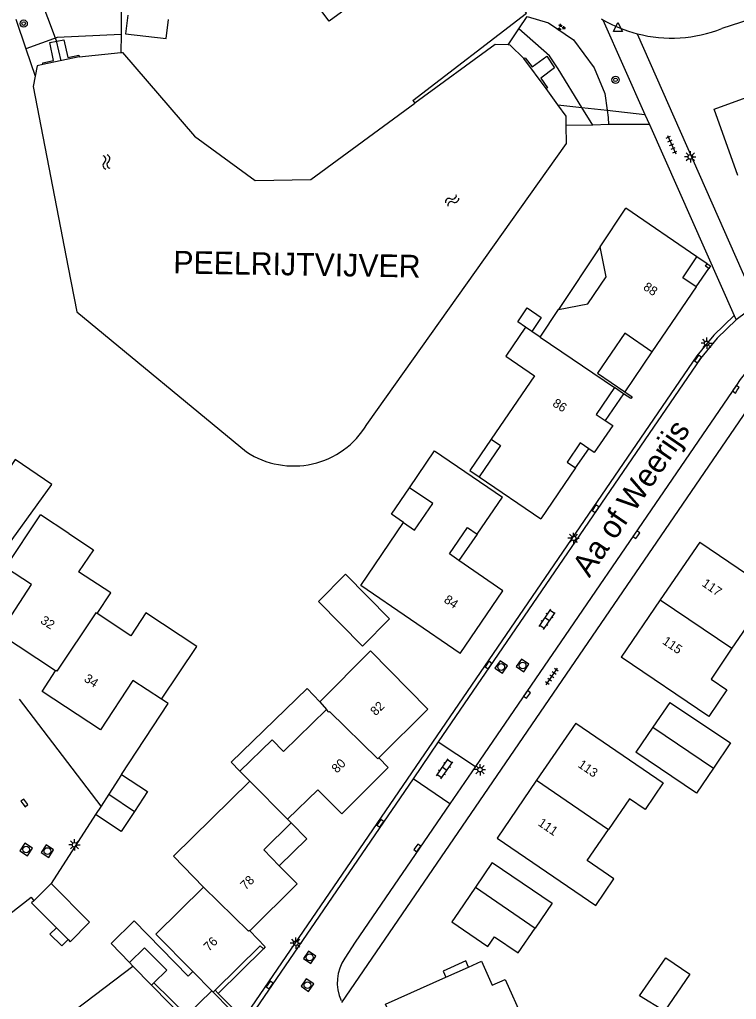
# Model space of a CAD drawing. Extents: x 126000 to 131009, y 393000 to 395500.
# Drawn here: x 130879.7 to 130958.9, y 395182 to 395290.3 of the extents above; entities that cross this region are included whole.
import ezdxf

# ---------------------------------------------------------------- set-up
doc = ezdxf.new("R2010")
doc.units = 0
for name, color, linetype in [('gg-afsc-erfafscheiding', 7, 'Continuous'), ('gg-afsc-muur', 7, 'Continuous'), ('gg-anno-huisnummerreeks BGT', 7, 'Continuous'), ('gg-anno-naam water', 7, 'Continuous'), ('gg-anno-openbare ruimte label', 7, 'Continuous'), ('gg-bbg-bijgebouw', 7, 'Continuous'), ('gg-bbg-gedigitaliseerde bebouwing', 7, 'Continuous'), ('gg-bbg-gedigitaliseerde bijgebouw', 7, 'Continuous'), ('gg-bbg-hoofdgebouw', 7, 'Continuous'), ('gg-bbg-luifel en loopbrug', 7, 'Continuous'), ('gg-bbg-onder overbouw', 7, 'Continuous'), ('gg-bbg-pand overbouw', 7, 'Continuous'), ('gg-bbg-pilaar onder overbouw', 7, 'Continuous'), ('gg-bbg-pilaar pand', 7, 'Continuous'), ('gg-bbg-tussenscheiding', 7, 'Continuous'), ('gg-knt-verharding', 7, 'Continuous'), ('gg-kntw-beschoeiing', 7, 'Continuous'), ('gg-kwrk-duiker nz buis', 7, 'Continuous'), ('gg-kwrk-uitstroombak niveau min 01', 7, 'Continuous'), ('gt-grn-groengrens', 7, 'Continuous'), ('gt-grn-vlakafsluiter', 7, 'Continuous'), ('gt-symb-boom', 7, 'Continuous'), ('gt-symb-groenvak', 7, 'Continuous'), ('gt-symb-klinker verharding', 7, 'Continuous'), ('gt-symb-kolk', 7, 'Continuous'), ('gt-symb-lichtmast', 7, 'Continuous'), ('gt-symb-rioolschacht', 7, 'Continuous'), ('gt-symb-tegel verharding', 7, 'Continuous'), ('gt-symb-waterafsluiter', 7, 'Continuous'), ('gt-symb-watersymbool', 7, 'Continuous')]:
    doc.layers.add(name, color=color, linetype=linetype)

# ---------------------------------------------------------------- blocks, each defined once
blk = doc.blocks.new('gt0-GRVAK')
at = {"layer": 'gt-symb-groenvak'}
for p, q in [((-0.11, 0.19), (-0.23, 0.24)), ((-0.18, 0.15), (0.09, 0.15)), ((-0.09, 0.21), (-0.16, 0.32)), ((-0.05, 0.21), (-0.05, 0.39)), ((0, 0.21), (0.06, 0.32)), ((0.01, 0.19), (0.13, 0.24)), ((0.26, -0.05), (0.2, 0.06)), ((0.3, -0.05), (0.3, 0.13)), ((0.35, -0.05), (0.41, 0.06)), ((-0.25, -0.23), (-0.36, -0.18)), ((-0.32, -0.26), (-0.05, -0.26)), ((-0.23, -0.21), (-0.29, -0.1)), ((-0.18, -0.2), (-0.18, -0.02)), ((-0.14, -0.21), (-0.07, -0.1)), ((-0.12, -0.23), (0, -0.18)), ((0.24, -0.07), (0.12, -0.02)), ((0.17, -0.11), (0.44, -0.11)), ((0.37, -0.07), (0.49, -0.02))]:
    blk.add_line(p, q, dxfattribs=at)
blk = doc.blocks.new('gt0-WAFSL')
at = {"layer": 'gt-symb-waterafsluiter'}
for p, q in [((-0.5, -0.33), (0, 0.67)), ((0, 0.67), (0.5, -0.33)), ((0.5, -0.33), (-0.5, -0.33))]:
    blk.add_line(p, q, dxfattribs=at)
blk = doc.blocks.new('gt0-BOOM')
at = {"layer": 'gt-symb-boom'}
for radius in [0.4, 0.2]:
    blk.add_circle((0, 0), radius, dxfattribs=at)
blk = doc.blocks.new('gt0-LMAST')
at = {"layer": 'gt-symb-lichtmast'}
for p, q in [((-0.18, 0.17), (-0.45, 0.44)), ((0, 0.25), (0, 0.62)), ((0.17, 0.17), (0.44, 0.44)), ((-0.25, 0), (-0.63, 0)), ((-0.18, -0.18), (-0.45, -0.45)), ((0, -0.25), (0, -0.63)), ((0.44, -0.45), (0.17, -0.18)), ((0.25, 0), (0.62, 0))]:
    blk.add_line(p, q, dxfattribs=at)
blk.add_circle((0, 0), 0.25, dxfattribs=at)
blk = doc.blocks.new('gt0-TEG1')
at = {"layer": 'gt-symb-tegel verharding'}
for p, q in [((-1.12, 0), (1.12, 0)), ((-0.9, -0.25), (-0.9, 0.25)), ((-0.45, -0.25), (-0.45, 0.25)), ((0, -0.25), (0, 0.25)), ((0.45, -0.25), (0.45, 0.25)), ((0.9, -0.25), (0.9, 0.25))]:
    blk.add_line(p, q, dxfattribs=at)
blk = doc.blocks.new('gt0-KOLK')
at = {"layer": 'gt-symb-kolk'}
blk.add_lwpolyline([(0, 0), (0.38, 0), (0.38, 0.4), (-0.37, 0.4), (-0.37, 0), (0, 0)], dxfattribs=at)
blk = doc.blocks.new('gt0-RS')
at = {"layer": 'gt-symb-rioolschacht'}
blk.add_lwpolyline([(-0.5, -0.5), (0.5, -0.5), (0.5, 0.5), (-0.5, 0.5)], close=True, dxfattribs=at)
blk.add_circle((0, 0), 0.375, dxfattribs=at)
blk = doc.blocks.new('gt0-WA')
at = {"layer": 'gt-symb-watersymbool'}
for centre, start, end in [((-0.32, 0.02), 28.0725, 151.9275), ((0.43, 0.42), 208.0725, 331.9275), ((-0.32, -0.43), 28.0725, 151.9275), ((0.43, -0.03), 208.0725, 331.9275)]:
    blk.add_arc(centre, 0.425, start, end, dxfattribs=at)
blk = doc.blocks.new('gt0-KL1')
at = {"layer": 'gt-symb-klinker verharding'}
for p, q in [((-1.15, 0.3), (1.15, 0.3)), ((-1, -0.3), (-1, 0.3)), ((-0.5, 0.3), (-0.5, 0.45)), ((0, -0.3), (0, 0.3)), ((0.5, 0.3), (0.5, 0.45)), ((1, -0.3), (1, 0.3)), ((-1.15, -0.3), (1.15, -0.3)), ((-0.5, -0.45), (-0.5, -0.3)), ((0.5, -0.45), (0.5, -0.3))]:
    blk.add_line(p, q, dxfattribs=at)

msp = doc.modelspace()

# ---------------------------------------------------------------- linework, layer by layer
at = {"layer": 'gg-afsc-erfafscheiding'}
for p, q in [((130890.94, 395291.61), (130890.94, 395288.62)), ((130879.31, 395290.32), (130880.44, 395287.04)), ((130890.94, 395288.62), (130890.93, 395286.61)), ((130880.44, 395287.04), (130881.47, 395284.03)), ((130939.2, 395280.85), (130941.86, 395280.56)), ((130941.86, 395280.56), (130944.63, 395280.25)), ((130944.63, 395280.25), (130948.82, 395279.78))]:
    msp.add_line(p, q, dxfattribs=at)
msp.add_lwpolyline([(130923.18, 395281.33), (130935.72, 395290.96), (130934.66, 395292.52), (130937.75, 395294.95), (130934.05, 395299.66)], dxfattribs=at)
at = {"layer": 'gg-afsc-muur'}
msp.add_line((130888.11, 395202.42), (130883.23, 395194.81), dxfattribs=at)
for points in [[(130891, 395206.84), (130896.15, 395214.7), (130895.4, 395215.19)], [(130875.94, 395189.37), (130881.02, 395193.29), (130881.3, 395192.91)], [(130901.67, 395182.67), (130903.22, 395181.1), (130903, 395180.89), (130901.12, 395182.81)]]:
    msp.add_lwpolyline(points, dxfattribs=at)
at = {"layer": 'gg-bbg-bijgebouw'}
for p, q in [((130917.6, 395221.05), (130920.61, 395224.04)), ((130951.57, 395214.82), (130949.69, 395212.08)), ((130949.69, 395212.08), (130947.79, 395209.32)), ((130891, 395206.84), (130889.58, 395204.67)), ((130889.58, 395204.67), (130888.73, 395203.37)), ((130888.73, 395203.37), (130888.11, 395202.42)), ((130931.95, 395197.14), (130930.1, 395194.42)), ((130883.23, 395194.81), (130881.3, 395192.91)), ((130930.1, 395194.42), (130928.21, 395191.64)), ((130881.3, 395192.91), (130881.06, 395192.67)), ((130891.87, 395186.08), (130892.24, 395185.67)), ((130894.3, 395183.58), (130894.58, 395183.85))]:
    msp.add_line(p, q, dxfattribs=at)
msp.add_lwpolyline([(130894.58, 395183.85), (130895.99, 395185.22), (130893.55, 395187.72), (130891.87, 395186.08)], dxfattribs=at)
at = {"layer": 'gg-bbg-gedigitaliseerde bebouwing'}
for p, q in [((130943.86, 395265.14), (130946.71, 395269.42)), ((130937.24, 395255.19), (130939.27, 395258.24)), ((130936.31, 395255.81), (130935.62, 395256.28)), ((130937.24, 395255.19), (130936.31, 395255.81)), ((130930.51, 395239.73), (130937.3, 395235.11)), ((130877.2, 395230.46), (130883.31, 395238.88)), ((130878.17, 395229.74), (130882.03, 395235.54)), ((130885.17, 395233.5), (130882.03, 395235.54)), ((130895.4, 395215.19), (130899.31, 395221.01)), ((130918.5, 395220.51), (130912.92, 395214.88)), ((130912.92, 395214.88), (130913.65, 395214.04)), ((130905.17, 395206.12), (130904.06, 395207.24)), ((130885.97, 395180.94), (130892.24, 395185.67)), ((130930.75, 395186.22), (130931.93, 395183.58))]:
    msp.add_line(p, q, dxfattribs=at)
for points in [[(130920.06, 395294.6), (130913.94, 395290.08), (130909.71, 395295.78), (130905.34, 395292.54), (130903.17, 395295.38)], [(130939.27, 395258.24), (130942.5, 395258.86), (130944.52, 395261.83), (130943.86, 395265.14)], [(130935.62, 395256.28), (130933.44, 395253.09), (130936.62, 395250.91), (130931.83, 395243.92)], [(130883.31, 395238.88), (130879.25, 395241.65), (130877.42, 395238.98), (130874.73, 395240.83), (130876.56, 395243.49), (130873.41, 395245.66), (130871.78, 395243.28)], [(130931.83, 395243.92), (130932.87, 395243.21), (130930.51, 395239.73)], [(130922.81, 395238.54), (130925.57, 395242.62), (130933.08, 395237.48)], [(130922.16, 395234.69), (130923.36, 395233.86), (130925.37, 395236.78), (130922.81, 395238.54)], [(130928.41, 395220.23), (130917.42, 395227.75), (130922.16, 395234.69)], [(130885.17, 395233.5), (130887.89, 395231.68), (130886.26, 395229.24)], [(130954.87, 395232.53), (130964.49, 395226.01), (130962.49, 395223.06), (130960.76, 395224.24), (130958.43, 395220.8)], [(130888.29, 395224.64), (130889.8, 395226.92), (130886.26, 395229.24)], [(130899.31, 395221.01), (130893.7, 395224.72), (130892.03, 395222.18), (130888.29, 395224.64)], [(130958.43, 395220.8), (130956.12, 395217.39), (130957.85, 395216.22), (130955.86, 395213.27), (130946.18, 395219.83)], [(130904.06, 395207.24), (130907.62, 395210.7), (130908.88, 395209.41), (130913.65, 395214.04)], [(130941.18, 395212.53), (130950.84, 395205.94), (130948.83, 395202.99), (130947.1, 395204.18), (130944.77, 395200.76)], [(130900.06, 395194.41), (130896.74, 395197.83), (130905.17, 395206.12)], [(130932.48, 395199.82), (130943.38, 395192.39), (130945.39, 395195.33), (130942.44, 395197.34), (130944.77, 395200.76)], [(130931.93, 395183.58), (130933.37, 395184.22), (130935.32, 395179.85), (130931.98, 395178.35)]]:
    msp.add_lwpolyline(points, dxfattribs=at)
at = {"layer": 'gg-bbg-gedigitaliseerde bijgebouw'}
for p, q in [((130881.06, 395192.67), (130883.8, 395189.91)), ((130883.8, 395189.91), (130885.09, 395188.61))]:
    msp.add_line(p, q, dxfattribs=at)
for points in [[(130891.68, 395290.77), (130891.45, 395288.68), (130895.94, 395288.18), (130896.17, 395290.28)], [(130917.6, 395221.05), (130912.76, 395225.98), (130915.72, 395229), (130920.61, 395224.04)], [(130951.57, 395214.82), (130958.26, 395210.36), (130956.38, 395207.57)], [(130956.38, 395207.57), (130954.5, 395204.79), (130947.79, 395209.32)], [(130891, 395206.84), (130893.88, 395204.96), (130892.43, 395202.78)], [(130892.43, 395202.78), (130890.96, 395200.55), (130888.11, 395202.42)], [(130931.95, 395197.14), (130938.58, 395192.63), (130936.7, 395189.88)], [(130885.09, 395188.61), (130885.32, 395188.38), (130887.45, 395190.54), (130883.23, 395194.81)], [(130928.21, 395191.64), (130927.48, 395190.57), (130931.46, 395187.85), (130932.2, 395188.93)], [(130932.2, 395188.93), (130934.82, 395187.14), (130936.7, 395189.88)]]:
    msp.add_lwpolyline(points, dxfattribs=at)
at = {"layer": 'gg-bbg-hoofdgebouw'}
for p, q in [((130954.56, 395264.04), (130946.71, 395269.42)), ((130954.47, 395260.74), (130949.58, 395253.54)), ((130946.45, 395248.92), (130945.44, 395249.61)), ((130941.16, 395240.73), (130937.3, 395235.11)), ((130930.28, 395233.41), (130933.08, 395237.48)), ((130954.87, 395232.53), (130950.51, 395226.17)), ((130950.51, 395226.17), (130946.18, 395219.83)), ((130941.18, 395212.53), (130936.85, 395206.21)), ((130936.85, 395206.21), (130932.48, 395199.82)), ((130909.75, 395201.51), (130909.34, 395201.93)), ((130926.82, 395184.46), (130929.33, 395185.58)), ((130929.33, 395185.58), (130930.75, 395186.22)), ((130900.98, 395182.96), (130898.88, 395185.09)), ((130899.48, 395178.31), (130894.3, 395183.58)), ((130900.98, 395182.96), (130901.12, 395182.81)), ((130901.33, 395183.02), (130901.12, 395182.81))]:
    msp.add_line(p, q, dxfattribs=at)
for points in [[(130959.08, 395273.04), (130956.45, 395280.38), (130967.89, 395284.53)], [(130949.58, 395253.54), (130946.6, 395255.62), (130943.57, 395251.21), (130946.6, 395249.15)], [(130945.44, 395249.61), (130943.43, 395246.63), (130944.43, 395245.96)], [(130946.6, 395249.15), (130947.42, 395248.59), (130947.25, 395248.38), (130946.45, 395248.92)], [(130944.43, 395245.96), (130945.26, 395245.4), (130943.21, 395242.44), (130942.61, 395242.85)], [(130942.61, 395242.85), (130941.66, 395243.5), (130940.21, 395241.37), (130941.16, 395240.73)], [(130928.27, 395230.49), (130927.21, 395231.22), (130929.21, 395234.14), (130930.28, 395233.41)], [(130928.41, 395220.23), (130933.12, 395227.16), (130928.27, 395230.49)], [(130883.72, 395218.3), (130877.48, 395222.41), (130881.06, 395227.83), (130878.17, 395229.74)], [(130918.5, 395220.51), (130924.84, 395214.07), (130919.41, 395208.69)], [(130895.4, 395215.19), (130892.25, 395217.25), (130888.66, 395211.79), (130882.22, 395216.03), (130883.72, 395218.3)], [(130909.34, 395201.93), (130912.68, 395205.17), (130915.32, 395202.52), (130920.45, 395207.63), (130919.41, 395208.69)], [(130908.42, 395196.77), (130906.7, 395198.52), (130909.75, 395201.51)], [(130905.17, 395189.58), (130910.4, 395194.76), (130908.42, 395196.77)], [(130898.88, 395185.09), (130894.8, 395189.23), (130900.06, 395194.41)], [(130905.17, 395189.58), (130906.88, 395187.8), (130906.67, 395187.6)], [(130906.67, 395187.6), (130906.32, 395187.94), (130901.33, 395183.02)], [(130923.28, 395174.43), (130920.14, 395181.46), (130926.82, 395184.46)]]:
    msp.add_lwpolyline(points, dxfattribs=at)
at = {"layer": 'gg-bbg-luifel en loopbrug'}
for p, q in [((130943.86, 395265.14), (130939.27, 395258.24)), ((130949.58, 395253.54), (130946.6, 395249.15)), ((130946.45, 395248.92), (130944.43, 395245.96)), ((130941.16, 395240.73), (130942.61, 395242.85)), ((130930.28, 395233.41), (130928.27, 395230.49)), ((130906.67, 395187.6), (130901.67, 395182.67)), ((130901.33, 395183.02), (130901.67, 395182.67))]:
    msp.add_line(p, q, dxfattribs=at)
for points in [[(130935.62, 395256.28), (130934.77, 395256.86), (130935.82, 395258.4), (130937.36, 395257.35), (130936.31, 395255.81)], [(130931.83, 395243.92), (130929.46, 395240.45), (130930.51, 395239.73)], [(130922.16, 395234.69), (130920.82, 395235.6), (130922.81, 395238.54)], [(130904.06, 395207.24), (130903.11, 395208.2), (130911.5, 395216.35), (130912.92, 395214.88)], [(130909.75, 395201.51), (130911.47, 395199.76), (130908.42, 395196.77)], [(130885.09, 395188.61), (130884.4, 395187.91), (130883.09, 395189.2), (130883.8, 395189.91)], [(130891.87, 395186.08), (130889.84, 395188.17), (130892.41, 395190.67), (130898.34, 395184.57), (130898.88, 395185.09)], [(130929.33, 395185.58), (130929.03, 395186.25), (130926.51, 395185.13), (130926.82, 395184.46)], [(130950.96, 395180.7), (130948.23, 395182.41), (130951.11, 395186.61), (130953.78, 395184.78), (130950.96, 395180.7)], [(130894.58, 395183.85), (130898.22, 395180.25), (130900.98, 395182.96)]]:
    msp.add_lwpolyline(points, dxfattribs=at)
at = {"layer": 'gg-bbg-onder overbouw'}
msp.add_lwpolyline([(130954.47, 395260.74), (130953, 395261.74), (130954.56, 395264.04)], dxfattribs=at)
at = {"layer": 'gg-bbg-pand overbouw'}
for p, q in [((130955.7, 395263.29), (130954.56, 395264.04)), ((130954.47, 395260.74), (130955.87, 395262.77))]:
    msp.add_line(p, q, dxfattribs=at)
at = {"layer": 'gg-bbg-pilaar onder overbouw'}
msp.add_lwpolyline([(130955.87, 395262.77), (130955.51, 395263.01), (130955.7, 395263.29)], dxfattribs=at)
at = {"layer": 'gg-bbg-pilaar pand'}
msp.add_lwpolyline([(130955.7, 395263.29), (130956.06, 395263.05), (130955.87, 395262.77)], dxfattribs=at)
at = {"layer": 'gg-bbg-tussenscheiding'}
for p, q in [((130937.24, 395255.19), (130945.44, 395249.61)), ((130950.51, 395226.17), (130958.43, 395220.8)), ((130949.69, 395212.08), (130956.38, 395207.57)), ((130905.17, 395206.12), (130909.34, 395201.93)), ((130936.85, 395206.21), (130944.77, 395200.76)), ((130889.58, 395204.67), (130892.43, 395202.78)), ((130930.1, 395194.42), (130936.7, 395189.88)), ((130892.24, 395185.67), (130894.3, 395183.58))]:
    msp.add_line(p, q, dxfattribs=at)
for points in [[(130888.29, 395224.64), (130888.17, 395224.72), (130883.84, 395218.27), (130883.74, 395218.34), (130883.72, 395218.3)], [(130919.41, 395208.69), (130919.32, 395208.59), (130913.97, 395213.8), (130913.91, 395213.74), (130913.65, 395214.04)], [(130905.17, 395189.58), (130905.11, 395189.62), (130905.03, 395189.54), (130900.06, 395194.41)]]:
    msp.add_lwpolyline(points, dxfattribs=at)
at = {"layer": 'gg-knt-verharding'}
for p, q in [((130944, 395290.36), (130944.18, 395290.25)), ((130944.18, 395290.25), (130948.82, 395279.78)), ((130947.97, 395288.7), (130960.95, 395259.27)), ((130948.82, 395279.78), (130949.32, 395278.66)), ((130949.32, 395278.66), (130958.67, 395257.58)), ((130961.17, 395258.78), (130958.88, 395257.09)), ((130958.67, 395257.58), (130958.88, 395257.09)), ((130958.92, 395249.88), (130930.08, 395207.73)), ((130915.34, 395181.67), (130961.15, 395248.61)), ((130888.73, 395203.37), (130879.71, 395215.16)), ((130925.99, 395210.47), (130923.2, 395206.38)), ((130925.99, 395210.47), (130930.08, 395207.73)), ((130930.08, 395207.73), (130927.26, 395203.61)), ((130923.2, 395206.38), (130895.13, 395165.35)), ((130927.26, 395203.61), (130923.2, 395206.38))]:
    msp.add_line(p, q, dxfattribs=at)
for points in [[(130975.29, 395295.41), (130972.55, 395294.23), (130957.31, 395289.27)], [(130958.67, 395257.58), (130956.43, 395255.4), (130954.55, 395253.11), (130894.8, 395165.74)], [(130958.88, 395257.09), (130956.8, 395255.06), (130954.95, 395252.81), (130925.99, 395210.47)], [(130927.26, 395203.61), (130916.8, 395188.32), (130915.66, 395186.55)]]:
    msp.add_lwpolyline(points, dxfattribs=at)
for centre, radius, start, end in [((130951.75, 395303.39), 15.17, 240.0432, 255.5589), ((130951.77, 395303.43), 15.21, 255.5564, 291.3601), ((130972.93, 395240.3), 16.98, 106.3894, 145.638), ((130919.66, 395183.84), 4.83, 145.8312, 204.1459)]:
    msp.add_arc(centre, radius, start, end, dxfattribs=at)
at = {"layer": 'gg-kntw-beschoeiing'}
for p, q in [((130886.33, 395286.14), (130890.93, 395286.61)), ((130939.2, 395280.85), (130937.92, 395282.65)), ((130885.1, 395262.88), (130886.05, 395257.96)), ((130886.05, 395257.96), (130904.81, 395242.49))]:
    msp.add_line(p, q, dxfattribs=at)
for points in [[(130933.72, 395287.46), (130932.27, 395287.53), (130923.41, 395281.04)], [(130935.45, 395285.96), (130933.92, 395287.45), (130933.72, 395287.46)], [(130890.93, 395286.61), (130891.12, 395286.63), (130899.07, 395277.37), (130905.75, 395272.47), (130911.9, 395272.6), (130923.41, 395281.04)], [(130882.3, 395285.3), (130881.69, 395285.17), (130881.47, 395284.03)], [(130881.47, 395284.03), (130881.24, 395282.88), (130885.1, 395262.88)], [(130940.12, 395278.58), (130940.11, 395279.58), (130939.2, 395280.85)], [(130918.09, 395245.51), (130940.16, 395276.56), (130940.12, 395278.58)]]:
    msp.add_lwpolyline(points, dxfattribs=at)
msp.add_arc((130910, 395250.39), 9.45, 236.7064, 328.898, dxfattribs=at)
at = {"layer": 'gg-kwrk-duiker nz buis'}
msp.add_lwpolyline([(130884.32, 395285.72), (130883.81, 395287.92), (130875.88, 395308.86), (130874.95, 395310.89)], dxfattribs=at)
at = {"layer": 'gg-kwrk-uitstroombak niveau min 01'}
for p, q in [((130886.33, 395286.14), (130882.3, 395285.3)), ((130937.92, 395282.65), (130935.45, 395285.96))]:
    msp.add_line(p, q, dxfattribs=at)
for points in [[(130882.3, 395285.3), (130882.29, 395285.48), (130883.49, 395285.74), (130883.08, 395287.72), (130884.61, 395288.01), (130885.05, 395286.08), (130886.27, 395286.34), (130886.33, 395286.14)], [(130935.45, 395285.96), (130935.57, 395286.05), (130936.37, 395285.06), (130937.97, 395286.21), (130938.83, 395284.93), (130937.31, 395283.78), (130938.05, 395282.74), (130937.92, 395282.65)]]:
    msp.add_lwpolyline(points, dxfattribs=at)
at = {"layer": 'gt-grn-groengrens'}
for p, q in [((130934.89, 395289.23), (130935.8, 395290.59)), ((130933.72, 395287.46), (130934.89, 395289.23)), ((130943.06, 395278.61), (130941.86, 395280.56)), ((130944.8, 395278.67), (130943.06, 395278.61)), ((130949.32, 395278.66), (130944.8, 395278.67)), ((130943.06, 395278.61), (130940.12, 395278.58))]:
    msp.add_line(p, q, dxfattribs=at)
for points in [[(130935.8, 395290.59), (130938.17, 395289.92), (130940.91, 395288.04), (130943.22, 395284.94), (130944.37, 395282.08), (130944.63, 395280.25)], [(130890.94, 395288.62), (130883.88, 395288.3), (130880.44, 395287.04)], [(130941.86, 395280.56), (130939.24, 395284.81), (130938.28, 395286.26), (130934.89, 395289.23)], [(130944.63, 395280.25), (130944.74, 395279.46), (130944.8, 395278.67)]]:
    msp.add_lwpolyline(points, dxfattribs=at)
at = {"layer": 'gt-grn-vlakafsluiter'}
msp.add_line((130923.18, 395281.33), (130923.41, 395281.04), dxfattribs=at)

# ---------------------------------------------------------------- block references
at = {"layer": 'gt-symb-boom'}
for p in [(130880.19, 395289.82), (130945.57, 395283.61)]:
    msp.add_blockref('gt0-BOOM', p, dxfattribs=at)
at = {"layer": 'gt-symb-groenvak'}
msp.add_blockref('gt0-GRVAK', (130939.55, 395289.4), dxfattribs=at)
at = {"layer": 'gt-symb-klinker verharding', "rotation": 55.59476571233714}
for p in [(130938.01, 395223.99), (130926.68, 395207.48)]:
    msp.add_blockref('gt0-KL1', p, dxfattribs=at)
at = {"layer": 'gt-symb-kolk'}
for p, rotation in [((130954.84, 395252.65), 55.59476571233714), ((130959.01, 395249.31), 55.59476571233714), ((130943.52, 395236.1), 55.59476571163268), ((130948.02, 395233.24), 55.59476571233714), ((130931.7, 395218.82), 55.59476571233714), ((130935.95, 395215.58), 55.59476571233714), ((130880.11, 395203.6), -53.21030035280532), ((130919.75, 395201.35), 55.59476571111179), ((130923.84, 395198.63), 55.59476571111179), ((130907.52, 395183.48), 55.59476571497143)]:
    msp.add_blockref('gt0-KOLK', p, dxfattribs=dict(at, rotation=rotation))
at = {"layer": 'gt-symb-lichtmast'}
for p in [(130953.83, 395275.09), (130955.64, 395254.5), (130940.94, 395232.95), (130930.6, 395207.39), (130885.8, 395199.08), (130910.25, 395188.21)]:
    msp.add_blockref('gt0-LMAST', p, dxfattribs=at)
at = {"layer": 'gt-symb-rioolschacht'}
for p, rotation in [((130932.94, 395218.73), 55.59476571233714), ((130935.3, 395218.9), 55.59476571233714), ((130880.46, 395198.57), 57.37496440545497), ((130882.81, 395198.39), 57.37496440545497), ((130911.78, 395186.65), 55.59476571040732), ((130911.53, 395183.58), 55.59476571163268)]:
    msp.add_blockref('gt0-RS', p, dxfattribs=dict(at, rotation=rotation))
at = {"layer": 'gt-symb-tegel verharding'}
for p, rotation in [((130951.76, 395276.45), -66.22952419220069), ((130938.53, 395217.68), 55.59476571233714)]:
    msp.add_blockref('gt0-TEG1', p, dxfattribs=dict(at, rotation=rotation))
at = {"layer": 'gt-symb-waterafsluiter'}
msp.add_blockref('gt0-WAFSL', (130945.83, 395289.28), dxfattribs=at)
at = {"layer": 'gt-symb-watersymbool'}
for p, rotation in [((130889.32, 395274.58), -79.04956573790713), ((130927.46, 395270.26), 36.216884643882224)]:
    msp.add_blockref('gt0-WA', p, dxfattribs=dict(at, rotation=rotation))

# ---------------------------------------------------------------- texts
at = {"layer": 'gg-anno-huisnummerreeks BGT'}
for s, rotation, p in [('88', 325.8, (130948.54, 395260.51)), ('86', 327.6, (130938.52, 395247.63)), ('117', 325.6, (130955.03, 395227.75)), ('84', 325.8, (130926.52, 395225.95)), ('32', 326.6, (130881.96, 395223.65)), ('115', 325.6, (130950.66, 395221.37)), ('34', 326.7, (130886.77, 395217.22)), ('82', 44.8, (130919.07, 395213.28)), ('80', 44.8, (130914.79, 395206.94)), ('113', 325.6, (130941.33, 395207.74)), ('111', 325.6, (130936.92, 395201.29)), ('78', 44.7, (130904.7, 395194.04)), ('76', 44.6, (130900.65, 395187.26))]:
    msp.add_text(s, height=1, rotation=rotation, dxfattribs=at).set_placement(p)
at = {"layer": 'gg-anno-naam water'}
msp.add_text('PEELRIJTVIJVER', height=2.5, rotation=359.0261, dxfattribs=at).set_placement((130896.7, 395262.22))
at = {"layer": 'gg-anno-openbare ruimte label'}
msp.add_text('Aa of Weerijs', height=2.5, rotation=55.6, dxfattribs=at).set_placement((130942.67, 395228.52))

doc.saveas('drawing.dxf')
